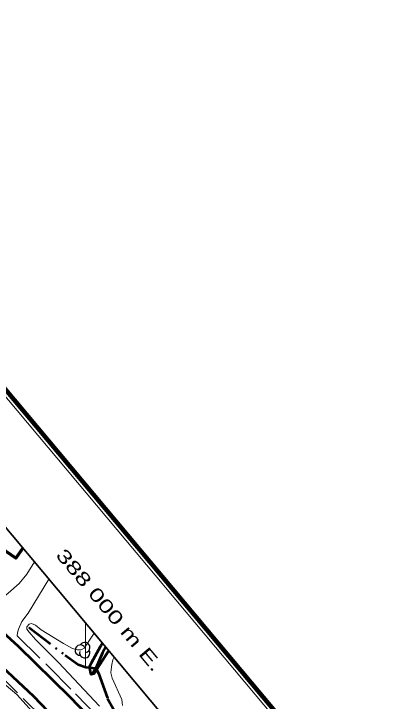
# Model space of a CAD drawing. Extents: x 386081 to 389416, y 5130568 to 5134082.
# Drawn here: x 387983.8 to 388071.9, y 5133298.4 to 5133453.7 of the extents above; entities that cross this region are included whole.
import ezdxf
from ezdxf.enums import TextEntityAlignment as Align

# ---------------------------------------------------------------- set-up
doc = ezdxf.new("R2010")
doc.units = 0
doc.header["$LTSCALE"] = 1.2
doc.linetypes.add('DASH_DOUBLE_DOT', pattern=[9.2, 5, -1.2, 0.3, -1.2, 0.3, -1.2])
doc.linetypes.add('LONG_DASHED', pattern=[7.5, 6, -1.5])
for name, color, linetype, lineweight in [('1', 7, 'Continuous', 53), ('19', 7, 'Continuous', 13), ('2', 7, 'Continuous', 13), ('21', 7, 'LONG_DASHED', 35), ('26', 7, 'Continuous', 35), ('31', 7, 'Continuous', 70), ('4', 7, 'DASH_DOUBLE_DOT', 53), ('44', 7, 'Continuous', 25), ('60', 7, 'Continuous', 13), ('61', 7, 'Continuous', 13)]:
    doc.layers.add(name, color=color, linetype=linetype, lineweight=lineweight)

msp = doc.modelspace()

# ---------------------------------------------------------------- linework, layer by layer
at = {"layer": '1'}
msp.add_lwpolyline([(388005.26, 5133309.84), (388001.91, 5133304.55), (388001.31, 5133304.39), (388000.94, 5133306.13), (388001.36, 5133307.05), (388003.48, 5133310.87), (388003.89, 5133311.47)], dxfattribs=at)
at = {"layer": '19'}
for points in [[(387976.96, 5133319.72), (387978.7, 5133319.94), (387980.48, 5133321.12), (387982.55, 5133322.76), (387985, 5133325), (387986.78, 5133327.09), (387988.46, 5133329.84)], [(387984.58, 5133313.12), (387984.65, 5133313.84), (387984.86, 5133314.65), (387985.62, 5133316.38), (387987.03, 5133318.28), (387991.71, 5133325.97)]]:
    msp.add_lwpolyline(points, dxfattribs=at)
at = {"layer": '2'}
for points in [[(388002, 5133313.72), (387999.74, 5133310.38), (387999.02, 5133309.96), (387998.22, 5133309.97), (387997.08, 5133310.32), (387995.02, 5133311.42), (387989.96, 5133314.47), (387988.74, 5133315.55), (387987.82, 5133315.92), (387987.25, 5133315.78), (387986.74, 5133315.19), (387986.78, 5133314.69), (387987.24, 5133314), (387988.72, 5133312.34), (387993.93, 5133307.09), (388003.21, 5133297.29)], [(387995.51, 5133280.8), (388001.31, 5133277.09), (388003.01, 5133275.63), (388005.95, 5133272.63), (388007.78, 5133270.3), (388008.48, 5133270), (388008.94, 5133270.23), (388009.17, 5133270.71), (387999.08, 5133284.33), (387997.03, 5133286.46), (387994.45, 5133288.66), (387992.36, 5133289.97), (387990.85, 5133291.29), (387990.6, 5133291.95), (387989.19, 5133294.49), (387987.93, 5133296.08), (387984.47, 5133299.87), (387982.09, 5133301.91), (387974.92, 5133307.49), (387973.84, 5133307.7), (387972.69, 5133307.45), (387970.58, 5133307.26)], [(388008.41, 5133297.4), (388008.23, 5133298.73), (388006.08, 5133303.6), (388005.77, 5133304.76), (388005.84, 5133305.55), (388005.96, 5133306.65), (388006.2, 5133307.75), (388006.51, 5133308.36)]]:
    msp.add_lwpolyline(points, dxfattribs=at)
at = {"layer": '21', "linetype": 'Continuous', "lineweight": 53}
for points in [[(387834.76, 5133388.62), (387844.35, 5133383.3), (387853.98, 5133378.34), (387863.2, 5133373.69), (387873.45, 5133369.2), (387884.35, 5133365.04), (387900.18, 5133358.51), (387909.62, 5133354.25), (387917.89, 5133350.09), (387927.4, 5133344.9), (387935.66, 5133340.19), (387946.63, 5133332.95), (387962.84, 5133321.38), (387968.67, 5133316.84), (387979.91, 5133307.26), (387988.29, 5133299.49), (387998.02, 5133289.25)], [(387858.22, 5133382.22), (387869.31, 5133377.28), (387881.77, 5133372.24), (387892.17, 5133368.38), (387902.58, 5133363.83), (387912.67, 5133359.38), (387925.99, 5133352.55), (387933.69, 5133348.28), (387942.68, 5133342.79), (387949.93, 5133337.99), (387968.63, 5133324.66), (387974.34, 5133320.34), (387984.81, 5133310.8), (387996.48, 5133299.33), (388008.5, 5133286.86)]]:
    msp.add_lwpolyline(points, dxfattribs=at)
at = {"layer": '21'}
for points in [[(387984.58, 5133313.12), (387991.63, 5133306.21), (387997.79, 5133300.04), (388004.21, 5133293.38), (388009.18, 5133287.84), (388015.75, 5133279.92), (388047.67, 5133240.86), (388052.1, 5133235.05), (388054.35, 5133231.28)], [(387974.13, 5133310.05), (387979.53, 5133305.33), (387992.44, 5133292.59), (388000.04, 5133284.92), (388006.95, 5133276.71), (388011.74, 5133271.17)]]:
    msp.add_lwpolyline(points, dxfattribs=at)
at = {"layer": '26'}
for p, q in [((387987.26, 5133314.86), (387987.18, 5133314.92)), ((387987.26, 5133314.86), (387987.18, 5133314.92)), ((387987.38, 5133315.02), (387987.26, 5133314.86)), ((387987.38, 5133315.02), (387987.26, 5133314.86)), ((387987.38, 5133315.02), (387987.3, 5133315.08)), ((387987.38, 5133315.02), (387987.3, 5133315.08)), ((388001.52, 5133304.6), (388001.46, 5133304.68)), ((388001.52, 5133304.6), (388001.46, 5133304.68)), ((388001.68, 5133304.72), (388001.52, 5133304.6)), ((388001.68, 5133304.72), (388001.52, 5133304.6)), ((388001.68, 5133304.72), (388001.62, 5133304.8)), ((388001.68, 5133304.72), (388001.62, 5133304.8))]:
    msp.add_line(p, q, dxfattribs=at)
at = {"layer": '31'}
msp.add_lwpolyline([(387985.84, 5133332.96), (387984.29, 5133330.7), (387976.88, 5133335.78), (387979.84, 5133340.09)], dxfattribs=at)
at = {"layer": '4'}
for points in [[(387987.32, 5133314.94), (387995.43, 5133308.78), (387998.39, 5133306.68), (388000.12, 5133306.05), (388002.32, 5133305.83), (388001.6, 5133304.66)], [(388004.59, 5133310.63), (388003.86, 5133309.33), (388002.32, 5133305.83), (388002.96, 5133304.74), (388005, 5133299.01), (388007.58, 5133294.5), (388011, 5133289.4), (388017.67, 5133281.15), (388026.25, 5133270.88), (388044.95, 5133247.92), (388054.15, 5133236.24)]]:
    msp.add_lwpolyline(points, dxfattribs=at)
at = {"layer": '44'}
for centre, start, end in [((387999.85, 5133310.504), 282.26917, 149.72626), ((387998.841, 5133309.917), 44.11537, 269.80396), ((387999.85, 5133309.33), 166.93686, 29.62122)]:
    msp.add_arc(centre, 1.174, start, end, dxfattribs=at)
at = {"layer": '60'}
msp.add_line((387383.05, 5134080.13), (389414.21, 5131662), dxfattribs=at)
at = {"layer": '60', "lineweight": 158}
msp.add_lwpolyline([(386081.46, 5132988.14), (387383.17, 5134081.54), (389415.62, 5131661.88), (388113.9, 5130568.48)], close=True, dxfattribs=at)
at = {"layer": '60', "lineweight": 35}
msp.add_lwpolyline([(386109.63, 5132985.69), (387380.72, 5134053.36), (389052.99, 5132062.51), (387781.9, 5130994.83)], close=True, dxfattribs=at)
at = {"layer": '61'}
msp.add_line((388000, 5133316.1), (388000, 5133306.1), dxfattribs=at)

# ---------------------------------------------------------------- texts
at = {"layer": '61', "width": 1.45}
msp.add_text('388 000 m E.', height=3, rotation=310.03, dxfattribs=at).set_placement((388004.256, 5133318.025), align=Align.CENTER)

doc.saveas('drawing.dxf')
